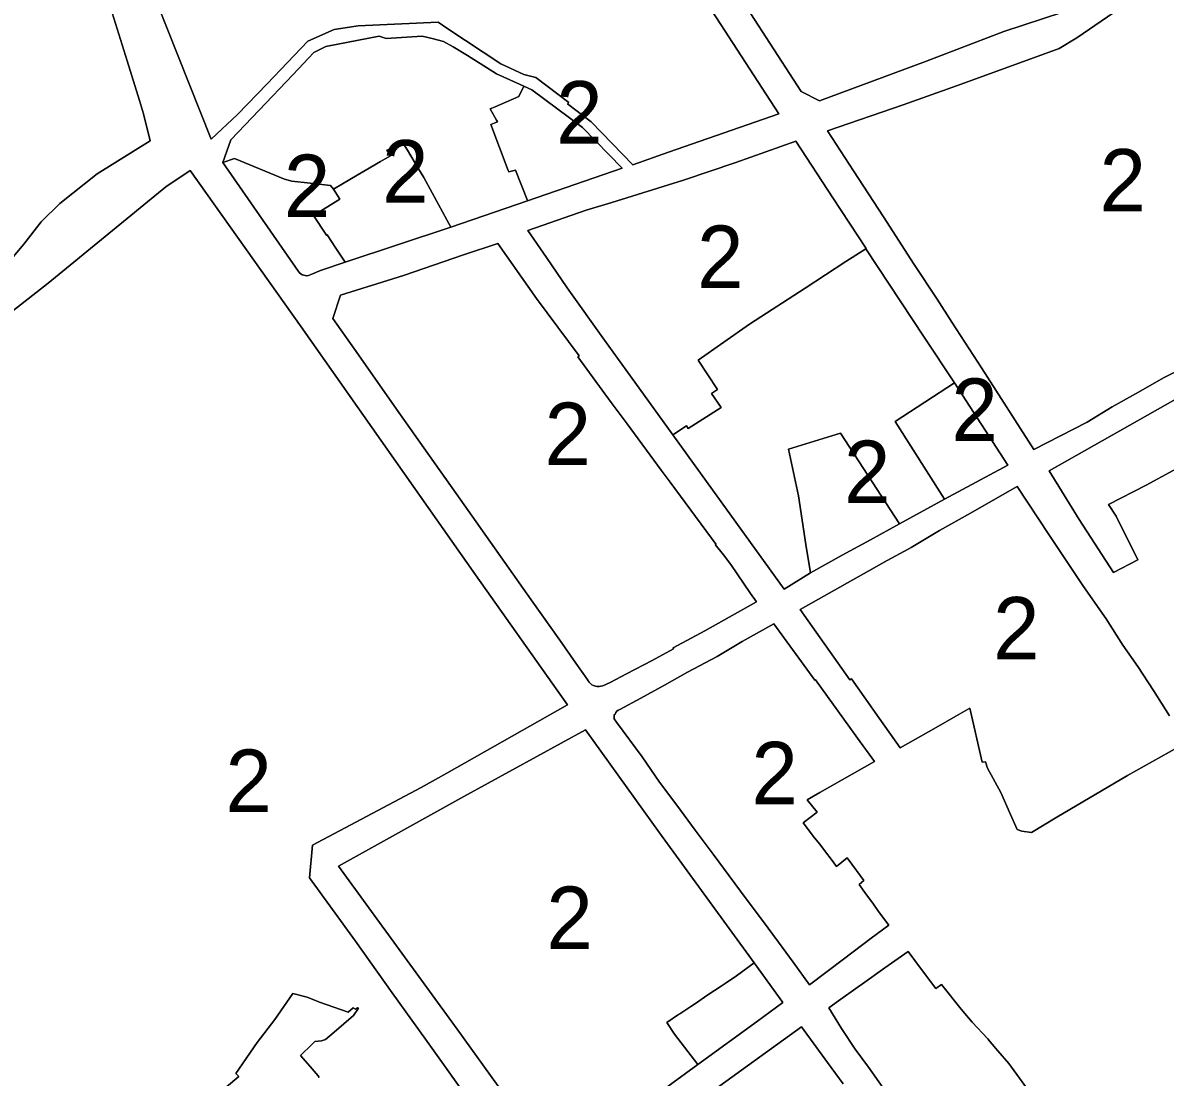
# Model space of a CAD drawing. Extents: x 598968 to 613553, y 4409678 to 4430833.
# Drawn here: x 608168.2 to 608387.9, y 4415786.4 to 4415989.2 of the extents above; entities that cross this region are included whole.
import ezdxf

# ---------------------------------------------------------------- set-up
doc = ezdxf.new("R2010")
doc.units = 0
doc.layers.add('1', color=7, linetype='Continuous')
doc.layers.add('ZONA 2. CARRERS DE CASES. Cases de trast', color=7, linetype='Continuous')

msp = doc.modelspace()

# ---------------------------------------------------------------- linework, layer by layer
at = {"layer": '1'}
for points in [[(608166.0325, 4416064.3536), (608168.3725, 4416064.7236), (608169.0425, 4416059.6237), (608168.6968, 4416059.5506), (608174.1125, 4416033.0342), (608175.0125, 4416027.7243), (608178.5025, 4416014.1195), (608179.9475, 4416009.0696), (608183.4025, 4415997.3248), (608188.2538, 4415981.8759), (608190.5711, 4415974.2871), (608191.3872, 4415971.6973), (608192.6841, 4415966.4999), (608182.4889, 4415960.1773), (608175.2977, 4415954.4502), (608171.6928, 4415950.9101), (608168.3678, 4415946.6701), (608163.2229, 4415940.6151)], [(608300.7629, 4415991.4665), (608313.5781, 4415971.7246), (608292.3713, 4415964.3271), (608285.4814, 4415961.917), (608277.4814, 4415970.1668), (608272.9515, 4415973.6167), (608273.1962, 4415973.8679), (608266.844, 4415978.6803), (608264.549, 4415979.2669), (608260.0913, 4415981.355), (608249.9263, 4415988.0845), (608248.0723, 4415989.3664), (608232.6542, 4415988.617), (608228.0528, 4415987.9389), (608223.0028, 4415985.673), (608215.1494, 4415977.4867), (608209.4433, 4415971.5806), (608204.3729, 4415966.8453), (608195.9265, 4415988.1218), (608182.2324, 4416022.7244)], [(608395.6802, 4415925.0494), (608387.7203, 4415920.9794), (608382.2114, 4415917.883), (608377.7204, 4415915.3492), (608372.9105, 4415912.4292), (608362.6506, 4415907.1491), (608352.7277, 4415922.6551), (608346.8607, 4415931.6685), (608344.0208, 4415936.0384), (608339.6508, 4415942.7582), (608333.6908, 4415951.908), (608327.9309, 4415960.7678), (608322.9409, 4415968.4476), (608337.4907, 4415973.4078), (608347.7706, 4415977.0979), (608357.8605, 4415980.7481), (608367.5403, 4415984.2582), (608370.9053, 4415986.3482), (608381.5051, 4415993.5683), (608388.74, 4415998.6984)], [(608368.22, 4415991.2815), (608356.9005, 4415987.528), (608341.7806, 4415981.7778), (608321.4209, 4415974.2275), (608317.9109, 4415975.9974), (608306.6912, 4415993.2808)], [(608147.1372, 4415774.7218), (608147.9912, 4415799.469), (608149.0735, 4415826.4461), (608150.1634, 4415858.3058), (608151.9532, 4415905.9053), (608152.2432, 4415915.5152), (608156.1031, 4415925.0852), (608158.818, 4415928.0352), (608173.0029, 4415939.1103), (608195.6825, 4415957.6355), (608200.3524, 4415960.8055), (608221.6822, 4415930.7563), (608255.222, 4415883.0623), (608272.9401, 4415858.0517), (608249.6939, 4415844.9262), (608244.7573, 4415842.1383), (608223.8617, 4415831.0564), (608223.318, 4415824.7504), (608232.177, 4415812.6025), (608239.1802, 4415802.6277), (608239.1774, 4415802.6257), (608245.5873, 4415793.7606), (608255.3608, 4415780.109)], [(608389.4303, 4415903.1196), (608384.2504, 4415900.3045), (608376.9805, 4415896.5595), (608378.4701, 4415894.3152), (608382.6505, 4415885.9096), (608377.9905, 4415883.4995), (608371.3406, 4415893.6794), (608365.5706, 4415903.0492), (608400.0202, 4415922.5296)], [(608391.9005, 4415850.7502), (608380.6306, 4415844.4401), (608367.0724, 4415836.405), (608362.1653, 4415833.497), (608360.3592, 4415833.74), (608359.4509, 4415834.0398), (608358.1345, 4415836.9515), (608356.2709, 4415841.1997), (608353.7172, 4415845.8527), (608353.3409, 4415847.0495), (608352.701, 4415846.9895), (608350.3409, 4415857.3794), (608347.666, 4415855.8643), (608343.821, 4415853.6893), (608336.9511, 4415849.7892), (608332.8712, 4415855.4791), (608327.5612, 4415863.0189), (608327.2512, 4415862.8489), (608317.7113, 4415876.3785), (608334.4558, 4415885.8001), (608338.461, 4415888.0088), (608339.011, 4415888.3288), (608344.4935, 4415891.5938), (608350.4293, 4415894.9094), (608355.2708, 4415897.6691), (608359.4107, 4415900.0391), (608365.5307, 4415890.8293), (608369.3806, 4415885.0394), (608372.1806, 4415880.8095), (608376.5612, 4415874.57), (608379.7656, 4415869.5397), (608382.6575, 4415865.3845), (608385.6688, 4415860.7686), (608388.7181, 4415855.9069)], [(608333.5814, 4415784.43), (608330.8314, 4415788.3399), (608328.2414, 4415791.8398), (608325.6114, 4415795.7697), (608323.1838, 4415799.7363), (608325.0614, 4415801.0796), (608328.8214, 4415803.7796), (608329.7014, 4415804.4096), (608334.0013, 4415807.4297), (608338.4812, 4415810.5797), (608341.0557, 4415807.1157), (608343.7612, 4415803.4999), (608344.8712, 4415804.2599), (608348.6711, 4415799.53), (608350.7511, 4415797.0001), (608353.7911, 4415793.7902), (608354.2511, 4415793.2502), (608355.7404, 4415791.4934), (608357.8311, 4415789.0403), (608362.761, 4415782.2805)], [(608225.1925, 4415786.393), (608224.9826, 4415786.658), (608223.4281, 4415788.452), (608221.5617, 4415790.6059), (608221.6151, 4415790.6566), (608223.7496, 4415792.685), (608224.3526, 4415793.2579), (608225.6127, 4415793.4469), (608226.3626, 4415793.6679), (608228.0335, 4415795.1001), (608231.7525, 4415798.288), (608232.7316, 4415799.6881), (608232.5539, 4415799.7441), (608232.1825, 4415799.488), (608231.6825, 4415799.7779), (608230.7425, 4415798.9279), (608225.2175, 4415800.8655), (608222.8325, 4415801.7994), (608220.0927, 4415802.5177), (608216.6578, 4415797.5177), (608213.2436, 4415793.0851), (608209.1229, 4415787.1577), (608209.7029, 4415786.5377), (608200.1964, 4415778.6064)], [(608295.7418, 4415780.0993), (608308.6817, 4415789.4295), (608317.971, 4415796.1353), (608322.9415, 4415789.2597), (608325.9815, 4415785.1198)]]:
    msp.add_lwpolyline(points, dxfattribs=at)
for points in [[(608222.4971, 4415940.5886), (608222.1923, 4415940.6507), (608221.9025, 4415940.7633), (608221.6359, 4415940.9234), (608221.4002, 4415941.1263), (608221.2022, 4415941.3661), (608206.6023, 4415962.3456), (608208.1623, 4415966.7156), (608213.6038, 4415972.396), (608220.1259, 4415979.2044), (608224.131, 4415983.498), (608226.4767, 4415984.679), (608236.6819, 4415986.6441), (608238.0482, 4415986.2098), (608244.9651, 4415986.6441), (608246.9074, 4415986.2139), (608249.0885, 4415985.6187), (608250.9093, 4415984.5809), (608253.6929, 4415982.9166), (608259.2927, 4415979.4034), (608261.8356, 4415978.2774), (608264.5357, 4415977.0178), (608264.5289, 4415977.0032), (608266.1016, 4415976.2965), (608275.8115, 4415969.0568), (608283.4688, 4415961.2595), (608265.2608, 4415954.9868), (608265.2526, 4415955.0078), (608265.226, 4415954.9939), (608250.4819, 4415949.9361), (608250.4682, 4415949.9313), (608230.1621, 4415943.1963), (608225.4121, 4415941.5462), (608223.4122, 4415940.7162), (608223.1159, 4415940.6218), (608222.8079, 4415940.5788)], [(608264.5289, 4415977.0032), (608264.5357, 4415977.0178), (608261.8356, 4415978.2774), (608259.2927, 4415979.4034), (608253.6929, 4415982.9166), (608250.9093, 4415984.5809), (608249.0885, 4415985.6187), (608246.9074, 4415986.2139), (608244.9651, 4415986.6441), (608238.0482, 4415986.2098), (608236.6819, 4415986.6441), (608226.4767, 4415984.679), (608224.131, 4415983.498), (608220.1259, 4415979.2044), (608213.6038, 4415972.396), (608208.1623, 4415966.7156), (608206.6023, 4415962.3456), (608208.8879, 4415963.1384), (608218.4919, 4415959.1525), (608219.8939, 4415958.7458), (608223.4586, 4415958.3501), (608227.3718, 4415957.9213), (608227.9033, 4415957.2087), (608229.645, 4415958.2261), (608232.452, 4415959.8961), (608234.0238, 4415960.8101), (608236.9919, 4415962.5362), (608237.8684, 4415963.0502), (608238.8993, 4415963.6599), (608238.604, 4415964.0732), (608238.1568, 4415964.6906), (608238.5147, 4415964.8528), (608241.2618, 4415966.0965), (608241.2664, 4415966.0989), (608241.3817, 4415965.9083), (608242.1419, 4415964.7162), (608244.2772, 4415961.123), (608245.2734, 4415959.4763), (608248.1051, 4415954.2734), (608250.4819, 4415949.9361), (608265.226, 4415954.9939), (608265.2526, 4415955.0078), (608262.9416, 4415960.8866), (608262.9188, 4415960.881), (608262.6577, 4415960.8106), (608261.6417, 4415960.5366), (608261.5383, 4415960.8106), (608258.2017, 4415969.6564), (608259.4608, 4415970.1378), (608259.2668, 4415970.4915), (608258.0711, 4415972.6748), (608258.3649, 4415972.799), (608259.0229, 4415973.0778), (608263.5882, 4415975.0121), (608264.5216, 4415977.0065)], [(608293.1714, 4415909.9778), (608284.1915, 4415922.3975), (608280.0315, 4415928.1673), (608272.8916, 4415938.2571), (608268.8816, 4415944.1069), (608265.3316, 4415949.2768), (608276.5515, 4415953.177), (608281.4522, 4415954.6665), (608295.2726, 4415958.9799), (608305.3411, 4415962.3774), (608316.851, 4415966.4575), (608323.9509, 4415955.5778), (608330.4077, 4415945.8359), (608330.2909, 4415945.76), (608341.5708, 4415928.7484), (608347.3908, 4415919.9886), (608357.6207, 4415904.149), (608345.4309, 4415897.6189), (608336.791, 4415892.8488), (608331.2511, 4415889.7987), (608325.8011, 4415886.7986), (608319.6912, 4415883.4285), (608314.6013, 4415880.2984)], [(608279.359, 4415861.6081), (608279.0031, 4415861.554), (608278.6432, 4415861.5571), (608278.2883, 4415861.6172), (608277.9474, 4415861.7329), (608277.6292, 4415861.9012), (608277.3418, 4415862.1179), (608277.0924, 4415862.3775), (608276.8873, 4415862.6734), (608276.7318, 4415862.998), (608274.5518, 4415866.0579), (608271.4318, 4415870.4478), (608265.9219, 4415878.2276), (608260.8519, 4415885.4224), (608254.5769, 4415894.3073), (608251.502, 4415898.6672), (608245.282, 4415907.492), (608240.832, 4415913.7968), (608231.9321, 4415926.4765), (608227.8021, 4415932.3464), (608229.2621, 4415936.8363), (608241.36, 4415940.6402), (608252.9118, 4415944.5667), (608259.5117, 4415946.7667), (608266.9617, 4415936.177), (608275.1995, 4415925.1631), (608274.9216, 4415924.9573), (608281.3416, 4415916.1575), (608284.4015, 4415912.0776), (608290.9215, 4415903.1578), (608292.7015, 4415900.8879), (608301.5114, 4415888.8781), (608301.3114, 4415888.8581), (608302.9614, 4415886.8682), (608304.3214, 4415884.9982), (608308.1314, 4415879.4683), (608309.2614, 4415877.8184), (608299.3815, 4415872.2783), (608293.2516, 4415868.9982), (608293.3516, 4415868.8182), (608289.2216, 4415866.5682), (608284.2517, 4415863.9881), (608281.1617, 4415862.3181), (608279.7018, 4415861.718)], [(608347.3908, 4415919.9886), (608341.5708, 4415928.7484), (608330.2909, 4415945.76), (608326.471, 4415943.278), (608318.6611, 4415938.1979), (608307.9117, 4415931.2482), (608298.0413, 4415924.3577), (608301.7666, 4415918.6777), (608300.6354, 4415917.9026), (608302.4613, 4415915.2379), (608296.1194, 4415911.2001), (608295.8209, 4415911.668), (608293.1714, 4415909.9778), (608314.6013, 4415880.2984), (608319.6912, 4415883.4285), (608318.8012, 4415888.8984), (608317.3412, 4415898.2184), (608315.4512, 4415907.2182), (608325.4211, 4415910.2784), (608336.791, 4415892.8488), (608345.4309, 4415897.6189), (608335.9409, 4415912.5542)], [(608316.3615, 4415808.5394), (608313.5315, 4415812.3993), (608310.4615, 4415816.5792), (608307.2888, 4415820.7202), (608304.0116, 4415825.1389), (608300.9316, 4415829.2888), (608297.4715, 4415833.9555), (608294.6517, 4415837.7586), (608291.2617, 4415842.3485), (608290.6617, 4415843.1685), (608287.3117, 4415848.0084), (608282.3682, 4415854.7219), (608281.9218, 4415855.3282), (608281.8818, 4415855.7982), (608281.9418, 4415856.1082), (608282.0817, 4415856.2382), (608282.2117, 4415856.5482), (608282.4217, 4415856.8082), (608282.6817, 4415857.0182), (608282.9917, 4415857.1582), (608287.0517, 4415859.3282), (608291.6216, 4415861.8383), (608296.0016, 4415864.3383), (608301.6997, 4415867.3592), (608306.5214, 4415870.2484), (608312.6413, 4415873.6285), (608320.5113, 4415862.7788), (608320.6213, 4415862.8488), (608327.2212, 4415853.669), (608328.7382, 4415851.6513), (608331.9812, 4415847.1392), (608321.4771, 4415841.1894), (608319.0514, 4415839.799), (608320.9414, 4415837.3891), (608318.2741, 4415835.3727), (608320.4614, 4415832.4291), (608321.4814, 4415831.2392), (608322.5714, 4415829.7792), (608323.6314, 4415828.3492), (608324.6913, 4415826.9393), (608326.7513, 4415828.6093), (608328.5113, 4415826.1694), (608329.9313, 4415824.2494), (608329.0113, 4415823.5094), (608330.4713, 4415821.5094), (608331.67, 4415819.881), (608332.7713, 4415818.3195), (608334.7645, 4415815.6422), (608331.3413, 4415813.1596), (608326.0036, 4415809.1372), (608319.4715, 4415804.1995)], [(608314.376, 4415800.8157), (608309.5061, 4415797.1749), (608297.9903, 4415788.8408), (608293.2353, 4415785.3996), (608270.9422, 4415768.919), (608251.7373, 4415795.6434), (608228.9125, 4415826.9776), (608253.0021, 4415840.4378), (608276.3818, 4415853.2581), (608290.6517, 4415833.4386), (608308.8426, 4415808.4246)], [(608297.9903, 4415788.8408), (608309.5061, 4415797.1749), (608314.376, 4415800.8157), (608308.8426, 4415808.4246), (608305.4116, 4415805.9092), (608303.2517, 4415804.4592), (608302.4617, 4415803.9292), (608299.9517, 4415802.2391), (608297.5417, 4415800.6191), (608296.6718, 4415800.0391), (608294.5318, 4415798.6091), (608294.2918, 4415798.4491), (608292.0218, 4415796.9291), (608293.5318, 4415794.7191)]]:
    msp.add_lwpolyline(points, close=True, dxfattribs=at)
at = {"layer": 'ZONA 2. CARRERS DE CASES. Cases de trast'}
for points in [[(608163.2229, 4415940.6151), (608168.3678, 4415946.6701), (608171.6928, 4415950.9101), (608175.2977, 4415954.4502), (608182.4889, 4415960.1773), (608192.6841, 4415966.4999), (608191.3872, 4415971.6973), (608190.5711, 4415974.2871), (608188.2538, 4415981.8759), (608183.4025, 4415997.3248), (608179.9475, 4416009.0696), (608178.5025, 4416014.1195), (608175.0125, 4416027.7243), (608174.1125, 4416033.0342), (608168.6968, 4416059.5506), (608169.0425, 4416059.6237), (608168.3725, 4416064.7236), (608166.0325, 4416064.3536)], [(608182.2324, 4416022.7244), (608195.9265, 4415988.1218), (608204.3729, 4415966.8453), (608209.4433, 4415971.5806), (608215.1494, 4415977.4867), (608223.0028, 4415985.673), (608228.0528, 4415987.9389), (608232.6542, 4415988.617), (608248.0723, 4415989.3664), (608249.9263, 4415988.0845), (608260.0913, 4415981.355), (608264.549, 4415979.2669), (608266.844, 4415978.6803), (608273.1962, 4415973.8679), (608272.9515, 4415973.6167), (608277.4814, 4415970.1668), (608285.4814, 4415961.917), (608292.3713, 4415964.3271), (608313.5781, 4415971.7246), (608300.7629, 4415991.4665)], [(608388.74, 4415998.6984), (608381.5051, 4415993.5683), (608370.9053, 4415986.3482), (608367.5403, 4415984.2582), (608357.8605, 4415980.7481), (608347.7706, 4415977.0979), (608337.4907, 4415973.4078), (608322.9409, 4415968.4476), (608327.9309, 4415960.7678), (608333.6908, 4415951.908), (608339.6508, 4415942.7582), (608344.0208, 4415936.0384), (608346.8607, 4415931.6685), (608352.7277, 4415922.6551), (608362.6506, 4415907.1491), (608372.9105, 4415912.4292), (608377.7204, 4415915.3492), (608382.2114, 4415917.883), (608387.7203, 4415920.9794), (608395.6802, 4415925.0494)], [(608306.6912, 4415993.2808), (608317.9109, 4415975.9974), (608321.4209, 4415974.2275), (608341.7806, 4415981.7778), (608356.9005, 4415987.528), (608368.22, 4415991.2815)], [(608255.3608, 4415780.109), (608245.5873, 4415793.7606), (608239.1774, 4415802.6257), (608239.1802, 4415802.6277), (608232.177, 4415812.6025), (608223.318, 4415824.7504), (608223.8617, 4415831.0564), (608244.7573, 4415842.1383), (608249.6939, 4415844.9262), (608272.9401, 4415858.0517), (608255.222, 4415883.0623), (608221.6822, 4415930.7563), (608200.3524, 4415960.8055), (608195.6825, 4415957.6355), (608173.0029, 4415939.1103), (608158.818, 4415928.0352), (608156.1031, 4415925.0852), (608152.2432, 4415915.5152), (608151.9532, 4415905.9053), (608150.1634, 4415858.3058), (608149.0735, 4415826.4461), (608147.9912, 4415799.469), (608147.1372, 4415774.7218)], [(608388.7181, 4415855.9069), (608385.6688, 4415860.7686), (608382.6575, 4415865.3845), (608379.7656, 4415869.5397), (608376.5612, 4415874.57), (608372.1806, 4415880.8095), (608369.3806, 4415885.0394), (608365.5307, 4415890.8293), (608359.4107, 4415900.0391), (608355.2708, 4415897.6691), (608350.4293, 4415894.9094), (608344.4935, 4415891.5938), (608339.011, 4415888.3288), (608338.461, 4415888.0088), (608334.4558, 4415885.8001), (608317.7113, 4415876.3785), (608327.2512, 4415862.8489), (608327.5612, 4415863.0189), (608332.8712, 4415855.4791), (608336.9511, 4415849.7892), (608343.821, 4415853.6893), (608347.666, 4415855.8643), (608350.3409, 4415857.3794), (608352.701, 4415846.9895), (608353.3409, 4415847.0495), (608353.7172, 4415845.8527), (608356.2709, 4415841.1997), (608358.1345, 4415836.9515), (608359.4509, 4415834.0398), (608360.3592, 4415833.74), (608362.1653, 4415833.497), (608367.0724, 4415836.405), (608380.6306, 4415844.4401), (608391.9005, 4415850.7502)], [(608362.761, 4415782.2805), (608357.8311, 4415789.0403), (608355.7404, 4415791.4934), (608354.2511, 4415793.2502), (608353.7911, 4415793.7902), (608350.7511, 4415797.0001), (608348.6711, 4415799.53), (608344.8712, 4415804.2599), (608343.7612, 4415803.4999), (608341.0557, 4415807.1157), (608338.4812, 4415810.5797), (608334.0013, 4415807.4297), (608329.7014, 4415804.4096), (608328.8214, 4415803.7796), (608325.0614, 4415801.0796), (608323.1838, 4415799.7363), (608325.6114, 4415795.7697), (608328.2414, 4415791.8398), (608330.8314, 4415788.3399), (608333.5814, 4415784.43)], [(608200.1964, 4415778.6064), (608209.7029, 4415786.5377), (608209.1229, 4415787.1577), (608213.2436, 4415793.0851), (608216.6578, 4415797.5177), (608220.0927, 4415802.5177), (608222.8325, 4415801.7994), (608225.2175, 4415800.8655), (608230.7425, 4415798.9279), (608231.6825, 4415799.7779), (608232.1825, 4415799.488), (608232.5539, 4415799.7441), (608232.7316, 4415799.6881), (608231.7525, 4415798.288), (608228.0335, 4415795.1001), (608226.3626, 4415793.6679), (608225.6127, 4415793.4469), (608224.3526, 4415793.2579), (608223.7496, 4415792.685), (608221.6151, 4415790.6566), (608221.5617, 4415790.6059), (608223.4281, 4415788.452), (608224.9826, 4415786.658), (608225.1925, 4415786.393)], [(608325.9815, 4415785.1198), (608322.9415, 4415789.2597), (608317.971, 4415796.1353), (608308.6817, 4415789.4295), (608295.7418, 4415780.0993)]]:
    msp.add_lwpolyline(points, dxfattribs=at)
for points in [[(608264.5289, 4415977.0032), (608264.5216, 4415977.0065), (608263.5882, 4415975.0121), (608259.0229, 4415973.0778), (608258.3649, 4415972.799), (608258.0711, 4415972.6748), (608259.2668, 4415970.4915), (608259.4608, 4415970.1378), (608258.2017, 4415969.6564), (608261.5383, 4415960.8106), (608261.6417, 4415960.5366), (608262.6577, 4415960.8106), (608262.9188, 4415960.881), (608262.9416, 4415960.8866), (608265.2526, 4415955.0078), (608265.2608, 4415954.9868), (608283.4688, 4415961.2595), (608275.8115, 4415969.0568), (608266.1016, 4415976.2965)], [(608250.4819, 4415949.9361), (608248.1051, 4415954.2734), (608245.2734, 4415959.4763), (608244.2772, 4415961.123), (608242.1419, 4415964.7162), (608241.3817, 4415965.9083), (608241.2664, 4415966.0989), (608241.2618, 4415966.0965), (608238.5147, 4415964.8528), (608238.1568, 4415964.6906), (608238.604, 4415964.0732), (608238.8993, 4415963.6599), (608237.8684, 4415963.0502), (608236.9919, 4415962.5362), (608234.0238, 4415960.8101), (608232.452, 4415959.8961), (608229.645, 4415958.2261), (608227.9057, 4415957.1913), (608229.1621, 4415955.2861), (608224.0821, 4415952.146), (608226.5921, 4415948.3461), (608226.7221, 4415948.4461), (608228.3621, 4415945.8562), (608230.1621, 4415943.1963), (608250.4682, 4415949.9313)], [(608330.2909, 4415945.76), (608330.4077, 4415945.8359), (608323.9509, 4415955.5778), (608316.851, 4415966.4575), (608305.3411, 4415962.3774), (608295.2726, 4415958.9799), (608281.4522, 4415954.6665), (608276.5515, 4415953.177), (608265.3316, 4415949.2768), (608268.8816, 4415944.1069), (608272.8916, 4415938.2571), (608280.0315, 4415928.1673), (608284.1915, 4415922.3975), (608293.1714, 4415909.9778), (608295.8209, 4415911.668), (608296.1194, 4415911.2001), (608302.4613, 4415915.2379), (608300.6354, 4415917.9026), (608301.7666, 4415918.6777), (608298.0413, 4415924.3577), (608307.9117, 4415931.2482), (608318.6611, 4415938.1979), (608326.471, 4415943.278)], [(608229.645, 4415958.2261), (608227.9033, 4415957.2087), (608227.3718, 4415957.9213), (608223.4586, 4415958.3501), (608219.8939, 4415958.7458), (608218.4919, 4415959.1525), (608208.8879, 4415963.1384), (608206.6023, 4415962.3456), (608221.2022, 4415941.3661), (608221.4002, 4415941.1263), (608221.6359, 4415940.9234), (608221.9025, 4415940.7633), (608222.1923, 4415940.6507), (608222.4971, 4415940.5886), (608222.8079, 4415940.5788), (608223.1159, 4415940.6218), (608223.4122, 4415940.7162), (608225.4121, 4415941.5462), (608230.1621, 4415943.1963), (608228.3621, 4415945.8562), (608226.7221, 4415948.4461), (608226.5921, 4415948.3461), (608224.0821, 4415952.146), (608229.1621, 4415955.2861), (608227.9057, 4415957.1913)], [(608279.359, 4415861.6081), (608279.7018, 4415861.718), (608281.1617, 4415862.3181), (608284.2517, 4415863.9881), (608289.2216, 4415866.5682), (608293.3516, 4415868.8182), (608293.2516, 4415868.9982), (608299.3815, 4415872.2783), (608309.2614, 4415877.8184), (608308.1314, 4415879.4683), (608304.3214, 4415884.9982), (608302.9614, 4415886.8682), (608301.3114, 4415888.8581), (608301.5114, 4415888.8781), (608292.7015, 4415900.8879), (608290.9215, 4415903.1578), (608284.4015, 4415912.0776), (608281.3416, 4415916.1575), (608274.9216, 4415924.9573), (608275.1995, 4415925.1631), (608266.9617, 4415936.177), (608259.5117, 4415946.7667), (608252.9118, 4415944.5667), (608241.36, 4415940.6402), (608229.2621, 4415936.8363), (608227.8021, 4415932.3464), (608231.9321, 4415926.4765), (608240.832, 4415913.7968), (608245.282, 4415907.492), (608251.502, 4415898.6672), (608254.5769, 4415894.3073), (608260.8519, 4415885.4224), (608265.9219, 4415878.2276), (608271.4318, 4415870.4478), (608274.5518, 4415866.0579), (608276.7318, 4415862.998), (608276.8873, 4415862.6734), (608277.0924, 4415862.3775), (608277.3418, 4415862.1179), (608277.6292, 4415861.9012), (608277.9474, 4415861.7329), (608278.2883, 4415861.6172), (608278.6432, 4415861.5571), (608279.0031, 4415861.554)], [(608440.7911, 4415923.7677), (608429.9257, 4415939.4333), (608400.0202, 4415922.5296), (608365.5706, 4415903.0492), (608371.3406, 4415893.6794), (608377.9905, 4415883.4995), (608382.6505, 4415885.9096), (608378.4701, 4415894.3152), (608376.9805, 4415896.5595), (608384.2504, 4415900.3045), (608389.4303, 4415903.1196), (608394.1403, 4415905.7397), (608398.8602, 4415908.1297), (608398.3252, 4415909.1825), (608405.8101, 4415912.5198), (608410.6658, 4415915.0629), (608414.98, 4415917.6499), (608422.9199, 4415921.79), (608425.5299, 4415915.7001), (608428.1601, 4415917.2103), (608431.2998, 4415918.9402), (608440.7597, 4415923.7503)], [(608345.4309, 4415897.6189), (608357.6207, 4415904.149), (608347.3908, 4415919.9886), (608335.9409, 4415912.5542)], [(608336.791, 4415892.8488), (608325.4211, 4415910.2784), (608315.4512, 4415907.2182), (608317.3412, 4415898.2184), (608318.8012, 4415888.8984), (608319.6912, 4415883.4285), (608325.8011, 4415886.7986), (608331.2511, 4415889.7987)], [(608312.6413, 4415873.6285), (608306.5214, 4415870.2484), (608301.6997, 4415867.3592), (608296.0016, 4415864.3383), (608291.6216, 4415861.8383), (608287.0517, 4415859.3282), (608282.9917, 4415857.1582), (608282.6817, 4415857.0182), (608282.4217, 4415856.8082), (608282.2117, 4415856.5482), (608282.0817, 4415856.2382), (608281.9418, 4415856.1082), (608281.8818, 4415855.7982), (608281.9218, 4415855.3282), (608282.3682, 4415854.7219), (608287.3117, 4415848.0084), (608290.6617, 4415843.1685), (608291.2617, 4415842.3485), (608294.6517, 4415837.7586), (608297.4715, 4415833.9555), (608300.9316, 4415829.2888), (608304.0116, 4415825.1389), (608307.2888, 4415820.7202), (608310.4615, 4415816.5792), (608313.5315, 4415812.3993), (608316.3615, 4415808.5394), (608319.4715, 4415804.1995), (608326.0036, 4415809.1372), (608331.3413, 4415813.1596), (608334.7645, 4415815.6422), (608332.7713, 4415818.3195), (608331.67, 4415819.881), (608330.4713, 4415821.5094), (608329.0113, 4415823.5094), (608329.9313, 4415824.2494), (608328.5113, 4415826.1694), (608326.7513, 4415828.6093), (608324.6913, 4415826.9393), (608323.6314, 4415828.3492), (608322.5714, 4415829.7792), (608321.4814, 4415831.2392), (608320.4614, 4415832.4291), (608318.2741, 4415835.3727), (608320.9414, 4415837.3891), (608319.0514, 4415839.799), (608321.4771, 4415841.1894), (608331.9812, 4415847.1392), (608328.7382, 4415851.6513), (608327.2212, 4415853.669), (608320.6213, 4415862.8488), (608320.5113, 4415862.7788)], [(608308.8426, 4415808.4246), (608290.6517, 4415833.4386), (608276.3818, 4415853.2581), (608253.0021, 4415840.4378), (608228.9125, 4415826.9776), (608251.7373, 4415795.6434), (608270.9422, 4415768.919), (608293.2353, 4415785.3996), (608297.9903, 4415788.8408), (608293.5318, 4415794.7191), (608292.0218, 4415796.9291), (608294.2918, 4415798.4491), (608294.5318, 4415798.6091), (608296.6718, 4415800.0391), (608297.5417, 4415800.6191), (608299.9517, 4415802.2391), (608302.4617, 4415803.9292), (608303.2517, 4415804.4592), (608305.4116, 4415805.9092)]]:
    msp.add_lwpolyline(points, close=True, dxfattribs=at)

# ---------------------------------------------------------------- texts
for p in [(608270.77, 4415965.9967), (608237.282, 4415954.6476), (608375.2903, 4415952.9238), (608218.3822, 4415951.8586), (608297.8697, 4415938.2177), (608346.7808, 4415908.8037), (608268.5318, 4415904.1603), (608326.1211, 4415896.8535), (608354.8059, 4415866.7681), (608308.3231, 4415838.914), (608207.142, 4415837.4375), (608268.8775, 4415811.0886)]:
    msp.add_text('2', height=12, dxfattribs=at).set_placement(p)

doc.saveas('drawing.dxf')
